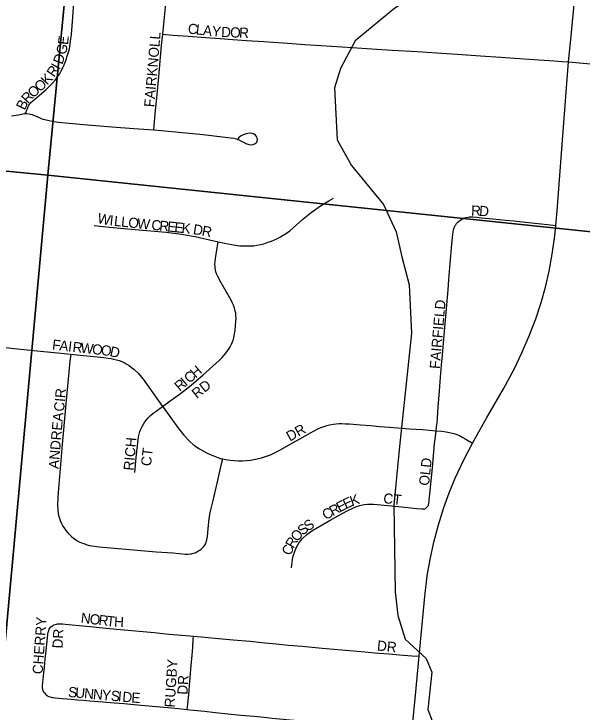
# Model space of a CAD drawing. Extents: x 1410790 to 1770854, y 448063 to 770588.
# Drawn here: x 1528714 to 1531514, y 638002 to 641443 of the extents above; entities that cross this region are included whole.
import ezdxf

# ---------------------------------------------------------------- set-up
doc = ezdxf.new("R2010")
doc.units = 0
for name, color, linetype in [('GM_X_City_Street', 7, 'Continuous'), ('GM_X_City_Street_Text', 7, 'Continuous'), ('GM_X_Minor_River', 7, 'Continuous'), ('GM_X_Section', 7, 'Continuous')]:
    doc.layers.add(name, color=color, linetype=linetype)

msp = doc.modelspace()

# ---------------------------------------------------------------- linework, layer by layer
at = {"layer": 'GM_X_City_Street'}
for points in [[(1529447, 641342.3), (1529453.9, 641411), (1529466.7, 641543), (1529478.5, 641664.9), (1529487.8, 641760.1), (1529496.1, 641838.6), (1529503.1, 641905.1), (1529505.9, 641930.7)], [(1531447.5, 641206.7), (1531458.2, 641317.1), (1531501.8, 641770.6), (1531503.5, 641788.8)], [(1528769.1, 640951.3), (1528771.8, 640957.7), (1528778.2, 640973.7), (1528781.4, 640981.5), (1528784.2, 640987), (1528787.4, 640992.6), (1528790.9, 640998.1), (1528794, 641002), (1528797, 641005.7), (1528804.2, 641013), (1528839, 641041.7), (1528871.4, 641069.4), (1528886.3, 641083.5), (1528902.2, 641099.9), (1528916.2, 641116.1), (1528924.5, 641127.1), (1528937.7, 641146.6), (1528946.9, 641162.8), (1528954.6, 641177.7), (1528967.4, 641207.8), (1528979.9, 641245.1), (1528985, 641264), (1528988.4, 641280), (1528993, 641308.5), (1528997, 641341.7), (1529001.6, 641404.6), (1529011.2, 641519.1)], [(1529402.4, 640871), (1529410.1, 640950.2), (1529419.4, 641045.8), (1529429.8, 641152.7), (1529441.6, 641286.9), (1529447, 641342.3)], [(1529447, 641342.3), (1529462.7, 641341), (1529497.9, 641338.3), (1529572.7, 641332.5), (1529659.9, 641326), (1529729.4, 641320.9), (1529792.6, 641316.5), (1529860.5, 641311.8), (1529945.8, 641306), (1530040.6, 641299.5), (1530147.6, 641292.4), (1530279.7, 641283.5), (1530380.3, 641277.1), (1530477.3, 641271), (1530577.5, 641264.6), (1530702, 641257.6), (1530823.1, 641250.1), (1530898.3, 641244.6), (1531013.9, 641236.7), (1531114.4, 641229.9), (1531205.9, 641223.2), (1531300.7, 641216.7), (1531353.9, 641213.1), (1531417, 641208.7), (1531447.5, 641206.7)], [(1531384.6, 640400.6), (1531392, 640472.9), (1531419.8, 640841.5), (1531447.5, 641206.7)], [(1531447.5, 641206.7), (1531665.5, 641186.3), (1531729.4, 641181.5), (1531805, 641175.6), (1531864, 641170.8), (1531910.1, 641167.7)], [(1528701.7, 640940.3), (1528736.1, 640946.1), (1528756.5, 640950.2), (1528769.1, 640951.3)], [(1528769.1, 640951.3), (1528776.8, 640952), (1528789.1, 640950.2), (1528801.3, 640947.3), (1528831, 640935.1), (1528851, 640926.5), (1528871.7, 640920.5), (1528901.4, 640914.7), (1528932.3, 640910), (1529004.4, 640902.9), (1529056.1, 640898.2), (1529196.1, 640886.7), (1529304.4, 640878.5), (1529402.4, 640871)], [(1529402.4, 640871), (1529441.2, 640867.5), (1529526.4, 640859.6), (1529645.6, 640847.7), (1529742.2, 640837.2), (1529780.7, 640832.6), (1529796.9, 640829.7), (1529809.2, 640826.8), (1529822, 640822.7), (1529841.2, 640811.6), (1529856.9, 640804.1), (1529872, 640798.5), (1529883.8, 640797.2), (1529892.3, 640798.5), (1529900.2, 640801.8), (1529906.9, 640806.9), (1529910.4, 640811.2), (1529912.9, 640816), (1529914.3, 640823.9), (1529913, 640831.9), (1529909.3, 640839.3), (1529903.8, 640845.6), (1529897.1, 640850.7), (1529887.2, 640854.1), (1529874.4, 640854.7), (1529858.7, 640851.8), (1529844.1, 640846.6), (1529833.7, 640841.3), (1529824.3, 640834.9), (1529816.8, 640827.4)], [(1529720.9, 640319.6), (1529751, 640312.7), (1529805.8, 640302.6), (1529825.6, 640300.4), (1529845, 640299.3), (1529881, 640299.3), (1529895.7, 640300.4), (1529910.3, 640302.5), (1529929.2, 640306.3), (1529945.5, 640310.5), (1529962.7, 640315.5), (1529982.9, 640322.6), (1529998.1, 640328.7), (1530013, 640335.6), (1530027.9, 640343.5), (1530041.5, 640351.7), (1530057.1, 640361.9), (1530072.9, 640374.4), (1530137.6, 640431.5), (1530178.5, 640464.5), (1530224.2, 640496.3), (1530266.1, 640521.9), (1530289.3, 640534)], [(1530794.6, 639388.6), (1530797.1, 639407.9), (1530799.3, 639427.7), (1530801.3, 639450.1), (1530805.4, 639506.5), (1530811, 639583.7), (1530816.9, 639652), (1530822.1, 639712.5), (1530826.4, 639763.2), (1530837, 639896.9), (1530845.7, 639991.5), (1530853.5, 640082.7), (1530857.9, 640134.1), (1530864.7, 640212.6), (1530872.6, 640308.3), (1530875.9, 640342.9), (1530877.5, 640356.3), (1530879.2, 640368.3), (1530881.1, 640378.3), (1530883.9, 640388), (1530886.2, 640393.6), (1530889.3, 640399.4), (1530892.3, 640404.1), (1530896, 640409.2), (1530902.6, 640416.7), (1530910, 640423), (1530915.4, 640427.1), (1530921.2, 640430.8), (1530927.1, 640434), (1530935.3, 640437.2), (1530943.2, 640439.4), (1530952.6, 640441.2), (1530959.9, 640442.1), (1530966.5, 640442.4), (1530976.2, 640442.2), (1530995.1, 640440.8), (1531019.3, 640438.1), (1531074.3, 640432.8), (1531136.9, 640426.7), (1531177.8, 640422.4), (1531220.8, 640417.9), (1531282.3, 640411.4), (1531344.4, 640404.8), (1531384.6, 640400.6)], [(1529108.9, 640399.5), (1529152.7, 640395.1), (1529184.4, 640392), (1529311, 640379.6), (1529464.6, 640366.7), (1529539.3, 640357), (1529607.1, 640345.4), (1529720.9, 640319.6)], [(1530974.5, 639327.7), (1531043.8, 639450), (1531126.9, 639594.9), (1531179.6, 639692.7), (1531217.9, 639771.8), (1531253.9, 639855.5), (1531286, 639940.8), (1531312.4, 640021.2), (1531333.3, 640096.5), (1531351.5, 640175.7), (1531366.8, 640259), (1531379.4, 640349.3), (1531384.6, 640400.6)], [(1529446.2, 639508.8), (1529476.5, 639530.6), (1529535.1, 639572.7), (1529587.5, 639612.6), (1529647, 639664.4), (1529724.8, 639735), (1529740, 639749.5), (1529748.2, 639758.7), (1529758, 639770.6), (1529766.7, 639782.3), (1529774.5, 639793.9), (1529780.9, 639805.1), (1529786.2, 639815.5), (1529790.8, 639826.5), (1529795.1, 639839.1), (1529797.7, 639848.9), (1529801.3, 639866.3), (1529803.5, 639881.8), (1529807.9, 639927.9), (1529808.3, 639942.8), (1529807.7, 639955.8), (1529806.6, 639967.5), (1529804.6, 639978.1), (1529800.2, 639994.1), (1529795.7, 640007), (1529791.4, 640017.9), (1529784.9, 640031.5), (1529735.3, 640116.8), (1529718.5, 640148.1), (1529714.5, 640157.9), (1529709.6, 640171.9), (1529707.3, 640181.7), (1529705.7, 640190.5), (1529704.9, 640200.4), (1529704.4, 640209.4), (1529704.9, 640223.2), (1529706.4, 640238.2), (1529715.6, 640289.9), (1529720.9, 640319.6)], [(1528591.6, 639806.6), (1528621.3, 639803.4), (1528640.8, 639801.3), (1528745.4, 639790.9), (1528993.2, 639766.4)], [(1528993.2, 639766.4), (1528989.7, 639731.5), (1528984.4, 639679.4), (1528967.6, 639503.1), (1528950.8, 639320.3), (1528931.7, 639085), (1528928.6, 639026.1), (1528929.6, 638996.6), (1528931.7, 638981.7), (1528933.8, 638970.7), (1528937.6, 638957.1), (1528941.7, 638945.7), (1528947.7, 638932.1), (1528954.3, 638919.1), (1528962.2, 638906.7), (1528968.8, 638897.2), (1528978.6, 638885.1), (1528988.3, 638875), (1528999.5, 638865), (1529011.8, 638855.3), (1529024.1, 638847.1), (1529034.9, 638841.1), (1529046.1, 638836.6), (1529057.7, 638832.2), (1529069.6, 638828.1), (1529085.1, 638823.8), (1529110.3, 638819.9), (1529133.9, 638817.2), (1529414.8, 638792.3), (1529496.5, 638786.1), (1529559.6, 638780.4), (1529570.9, 638780.8), (1529582.6, 638781.7), (1529589.4, 638782.6), (1529598, 638784.5), (1529606.9, 638787.6), (1529615.5, 638791.6), (1529623.7, 638796.2), (1529629.3, 638799.6), (1529637.3, 638805.7), (1529644.4, 638812.4), (1529649.5, 638818.4), (1529654.5, 638824.8), (1529658.8, 638832.5), (1529661.8, 638840.1), (1529664.7, 638850.9), (1529667, 638865.9), (1529671.3, 638906.1), (1529676.3, 638954.2), (1529679.7, 638976.1), (1529683, 638992.8), (1529689.2, 639019.2), (1529695.4, 639044.4), (1529717.7, 639136.9), (1529737.3, 639225.5), (1529742.6, 639249.5)], [(1528993.2, 639766.4), (1529006.6, 639765.1), (1529156.5, 639749.3), (1529178.7, 639746.7), (1529192.5, 639744.5), (1529204.7, 639741.8), (1529219, 639738.3), (1529232.6, 639734.2), (1529245.4, 639729.4), (1529256.2, 639724.3), (1529267.3, 639718.2), (1529281.2, 639709.8), (1529293.4, 639701), (1529304.2, 639692.4), (1529327.5, 639670.1), (1529350.5, 639642.9), (1529446.2, 639508.8)], [(1529310.3, 639182.4), (1529316.3, 639256.1), (1529325.2, 639343.8), (1529327.7, 639359.3), (1529330.4, 639372.1), (1529334.2, 639384.6), (1529338.6, 639396.1), (1529345.1, 639409.4), (1529351.9, 639421.6), (1529359.2, 639433.1), (1529366.7, 639442.3), (1529375.4, 639452.5), (1529386.4, 639463.3), (1529400.1, 639475.4), (1529414.2, 639485.8), (1529446.2, 639508.8)], [(1529446.2, 639508.8), (1529449.4, 639504.2), (1529524, 639400.1), (1529550.8, 639366.4), (1529578.3, 639337.5), (1529601, 639317.9), (1529628.4, 639299), (1529666.5, 639278.7), (1529705.9, 639261.3), (1529722.8, 639255.3), (1529737.5, 639250.8), (1529742.6, 639249.5)], [(1529742.6, 639249.5), (1529749.9, 639247.8), (1529766.9, 639244.6), (1529781.7, 639242.9), (1529800, 639241.3), (1529819, 639240.5), (1529839.8, 639240.9), (1529860.4, 639241.9), (1529879.5, 639243.9), (1529896, 639246.4), (1529912.2, 639249.8), (1529933.7, 639254.7), (1529953.9, 639260.9), (1529978.9, 639270.5), (1530017.2, 639289.8), (1530174.8, 639378), (1530212.1, 639397.6), (1530226.5, 639403.8), (1530242.1, 639409.6), (1530256.1, 639413.9), (1530270, 639417.4), (1530286.5, 639420.4), (1530301.7, 639422.5), (1530316.6, 639423.5), (1530330.5, 639423.9), (1530348.1, 639423.4), (1530368.5, 639422.6), (1530421.3, 639418.5), (1530473.5, 639413.7), (1530516, 639409.9), (1530565.1, 639405.8), (1530604.3, 639402.5), (1530663.3, 639398.8), (1530728.8, 639394.1), (1530760.4, 639391.7), (1530794.6, 639388.6)], [(1530751.3, 639013.5), (1530753.4, 639016.5), (1530754.9, 639019), (1530756.5, 639022.1), (1530757.6, 639026.1), (1530758.7, 639030.7), (1530760.2, 639039.4), (1530761.2, 639047.8), (1530764.1, 639077.5), (1530776.6, 639205.6), (1530787.4, 639326.4), (1530791.1, 639360.7), (1530794.6, 639388.6)], [(1530794.6, 639388.6), (1530823.1, 639385.9), (1530844.2, 639383.2), (1530861.5, 639380.1), (1530876.3, 639377.2), (1530889.4, 639372.8), (1530910.1, 639364.4), (1530927.3, 639355.9), (1530937.9, 639349.5), (1530974.5, 639327.7)], [(1530711.3, 638277.1), (1530739, 638571.7), (1530751.5, 638673.2), (1530765.5, 638754.7), (1530784, 638838.7), (1530806.9, 638924.9), (1530833.3, 639010.1), (1530858.9, 639081.8), (1530889.2, 639155.3), (1530929.8, 639242), (1530972.4, 639324), (1530974.5, 639327.7)], [(1530082.2, 638713.7), (1530088.9, 638765.5), (1530096.2, 638790.6), (1530106.7, 638814.7), (1530120.3, 638837.1), (1530136.7, 638857.5), (1530158, 638878), (1530181.7, 638895.6), (1530272.3, 638948.5), (1530353.1, 638992.4), (1530394.5, 639012.2), (1530407.6, 639017.3), (1530419.3, 639020.6), (1530431.6, 639023.2), (1530441.9, 639024.9), (1530456.5, 639026.1), (1530468, 639026.5), (1530486.9, 639026), (1530504.1, 639024.9), (1530608.7, 639014.8), (1530700, 639005.1), (1530723.6, 639003.2), (1530728.7, 639003.1), (1530732, 639003.1), (1530735.6, 639003.6), (1530738.5, 639004.3), (1530742.1, 639005.8), (1530744.3, 639007.3), (1530747.9, 639010.2), (1530751.3, 639013.5)], [(1528890.6, 638415.9), (1528895.2, 638421.5), (1528899.5, 638425.4), (1528905.1, 638429.5), (1528910.5, 638432.3), (1528916.6, 638434.2), (1528922.8, 638435.6), (1528927.7, 638436.4), (1528935, 638437.1), (1528941.6, 638437.4), (1528953.4, 638436.8), (1528966, 638435.7), (1529000.9, 638432.2), (1529034.8, 638428.7), (1529089.3, 638423.1), (1529168.8, 638415), (1529218.6, 638410.6), (1529312.1, 638402.5), (1529368.4, 638397.1), (1529405.6, 638393.7), (1529478.2, 638386.9), (1529580.9, 638377.4), (1529599.2, 638375.8)], [(1528865.2, 638094.8), (1528862.6, 638098.6), (1528860, 638103.1), (1528858, 638107.9), (1528855.8, 638115.5), (1528855, 638119.8), (1528854.5, 638125.9), (1528854.6, 638132.5), (1528858.8, 638178.9), (1528863.6, 638222.9), (1528868, 638262.4), (1528872.9, 638306), (1528878.2, 638367.6), (1528880.4, 638384.3), (1528882.8, 638396.6), (1528884.8, 638403.2), (1528887.6, 638410), (1528890.6, 638415.9)], [(1529568.2, 638014.9), (1529570.8, 638041.1), (1529575.2, 638088.7), (1529581.4, 638155), (1529587.5, 638231.3), (1529591.7, 638283), (1529594.8, 638321.3), (1529597.8, 638359.1), (1529599.2, 638375.8)], [(1529599.2, 638375.8), (1529655.4, 638370.9), (1529722, 638365.2), (1529795, 638358.9), (1529878.4, 638350.8), (1529950.6, 638343.8), (1530005.8, 638338.4), (1530067.1, 638332.5), (1530133.7, 638326.4), (1530233.7, 638317.3), (1530311, 638310.2), (1530367, 638305.1), (1530442.6, 638298.7), (1530511.2, 638292.8), (1530563.4, 638288.4), (1530614.8, 638284), (1530674.5, 638279.7), (1530711.3, 638277.1)], [(1530677.1, 637913.9), (1530679.1, 637934.6), (1530693.2, 638084.8), (1530711.3, 638277.1)], [(1528865.2, 638094.8), (1528868.7, 638090.5), (1528872.7, 638086.8), (1528876.6, 638083.7), (1528881, 638081.1), (1528885.5, 638078.8), (1528890.7, 638077), (1528896.4, 638075.4), (1528901.4, 638074.4), (1528905.9, 638073.7), (1528916.7, 638072.4), (1528953.1, 638069.2), (1528995, 638065.3), (1529026.6, 638062.9), (1529057, 638060.2), (1529087.5, 638057.6), (1529151.6, 638052.2), (1529207.1, 638047.9), (1529256.8, 638043.7), (1529322.2, 638038.1), (1529490.1, 638023.4), (1529524.8, 638019.8), (1529552.1, 638016.7), (1529568.2, 638014.9)], [(1529568.2, 638014.9), (1529597.9, 638011.6), (1529652.5, 638005.9), (1529706.4, 638000.4), (1529767.2, 637994.1), (1529833.5, 637987.6), (1529896.2, 637981.5), (1529947.7, 637976.4), (1529987.2, 637972.5), (1530022.2, 637969.1), (1530075.5, 637964.6), (1530155.9, 637957.9), (1530206.6, 637953.7), (1530265.1, 637948.9), (1530346.6, 637941.8), (1530386.4, 637938.4), (1530453.1, 637932.7), (1530521.5, 637926.8), (1530583.4, 637921.9), (1530625.5, 637918.3), (1530677.1, 637913.9)]]:
    msp.add_lwpolyline(points, dxfattribs=at)
at = {"layer": 'GM_X_Minor_River'}
for points in [[(1530725.3, 644273.4), (1530833.3, 644165), (1530903.2, 644057.3), (1530919.9, 643888.6), (1530881.3, 643660.9), (1530868.5, 643420.7), (1530843, 643050.4), (1530804.7, 642937), (1530717.3, 642772.5), (1530644.7, 642547.5), (1530611.6, 642293.6), (1530645.3, 642176.7), (1530884.7, 641829), (1530870.1, 641699.1), (1530816.6, 641630), (1530765.7, 641587), (1530591.1, 641470.3), (1530395.6, 641310.1), (1530322.7, 641174.2)], [(1530322.7, 641174.2), (1530293.4, 641079), (1530306.5, 640822), (1530378.2, 640696.1), (1530534.8, 640504.2), (1530598.3, 640368.4), (1530626, 640245.5), (1530661.5, 640108.3), (1530672.9, 639869.5), (1530614.2, 639311.3), (1530586.7, 639021.2), (1530592.6, 638593.9), (1530606.4, 638477.3), (1530642.2, 638362.2), (1530746.5, 638265.7), (1530773.3, 638198.9), (1530753.8, 638014.8), (1530774.7, 637958.2)]]:
    msp.add_lwpolyline(points, dxfattribs=at)
at = {"layer": 'GM_X_Section'}
for points in [[(1529389.2, 645957.9), (1528881.3, 640647.9), (1523663.4, 641153), (1524163.6, 646480.2)], [(1534609.1, 645459.7), (1534160.3, 640098.2), (1528881.3, 640647.9), (1529389.2, 645957.9)], [(1528881.3, 640647.9), (1528392.9, 635323.7), (1523175.4, 635852.3), (1523663.4, 641153)], [(1534160.3, 640098.2), (1533718.1, 634783.3), (1528392.9, 635323.7), (1528881.3, 640647.9)]]:
    msp.add_lwpolyline(points, close=True, dxfattribs=at)

# ---------------------------------------------------------------- texts
at = {"layer": 'GM_X_City_Street_Text'}
for s, rotation, p in [('C', 353.869, (1529568.9, 641346.5)), ('L', 353.868, (1529608.3, 641342.2)), ('A', 353.8686, (1529643.3, 641338.5)), ('Y', 354.4904, (1529687.6, 641333.7)), ('D', 357.5215, (1529734.3, 641329.3)), ('O', 358.1801, (1529778.9, 641327.4)), ('R', 358.154, (1529822.8, 641326)), ('E', 83.9816, (1528979.8, 641288.4)), ('FAIRKNOLL', 84.9997, (1529404.5, 640981.5)), ('G', 77.1231, (1528969, 641239.1)), ('D', 69.0402, (1528951, 641190.6)), ('R', 55.4025, (1528911.8, 641127.3)), ('I', 61.0628, (1528937.1, 641164.5)), ('K', 47.9174, (1528877.9, 641089)), ('O', 42.5311, (1528841.9, 641055.7)), ('O', 40.8241, (1528807.4, 641025.8)), ('R', 47.0525, (1528781.4, 640997.8)), ('B', 64.521, (1528766.6, 640965.4)), ('R', 358.3728, (1530966.7, 640448.9)), ('D', 356.2383, (1531005.8, 640447.8)), ('W', 348.3521, (1529121.9, 640413.3)), ('I', 353.7395, (1529183, 640401)), ('L', 353.957, (1529205.1, 640398.6)), ('L', 354.0454, (1529240.1, 640394.9)), ('O', 354.0501, (1529275.2, 640391.2)), ('W', 354.0376, (1529318.9, 640386.6)), ('C', 354.0511, (1529389, 640379.3)), ('R', 354.0393, (1529428.3, 640375.2)), ('E', 354.0339, (1529467.7, 640371.1)), ('E', 354.0339, (1529502.7, 640367.4)), ('K', 354.0561, (1529537.8, 640363.8)), ('D', 350.9796, (1529594, 640357.9)), ('R', 349.302, (1529637, 640351)), ('FAIRFIELD', 85.0621, (1530812.5, 639691.8)), ('F', 353.6764, (1528900.1, 639788.9)), ('A', 353.6831, (1528935.1, 639785)), ('I', 353.6477, (1528978.8, 639780.2)), ('R', 353.6749, (1529000.7, 639777.7)), ('W', 353.6821, (1529040, 639773.4)), ('O', 353.6924, (1529096.9, 639767.1)), ('O', 353.1203, (1529140.5, 639762.3)), ('D', 347.016, (1529182.8, 639757.2)), ('H', 40.6837, (1529608.8, 639645.5)), ('C', 40.1351, (1529578.1, 639619.7)), ('R', 40.1429, (1529531, 639580)), ('I', 40.1414, (1529561.3, 639605.5)), ('RD', 38.6545, (1529615.1, 639544.4)), ('CIR', 85.028, (1528960.1, 639481.2)), ('ANDREA', 85.1584, (1528933.7, 639199.2)), ('DR', 29.3535, (1530073.7, 639334.5)), ('RICH', 84.8053, (1529303.3, 639190.8)), ('CT', 83.6638, (1529388.8, 639212.3)), ('OLD', 84.0932, (1530759.7, 639116.1)), ('E', 28.2573, (1530319.3, 638985.2)), ('E', 25.6853, (1530349.8, 639001.6)), ('K', 19.3612, (1530380.1, 639016.3)), ('CT', 353.6511, (1530532.5, 639032.1)), ('R', 28.531, (1530284.5, 638966.3)), ('C', 28.531, (1530249.7, 638947.4)), ('S', 33.5233, (1530162.8, 638891.5)), ('S', 39.4365, (1530136.7, 638870)), ('O', 50.0377, (1530110.2, 638838)), ('R', 60.219, (1530091.8, 638805.5)), ('C', 68.4489, (1530078.1, 638770.4)), ('CHERRY', 85.9127, (1528854.5, 638187.5)), ('N', 353.2748, (1529041.1, 638442.5)), ('O', 353.2531, (1529084.8, 638437.3)), ('R', 353.272, (1529128.5, 638432.1)), ('T', 353.263, (1529167.8, 638427.5)), ('H', 356.874, (1529206.2, 638423.1)), ('DR', 86.9827, (1528952.6, 638314.8)), ('DR', 353.994, (1530501.7, 638306.1)), ('RUGBY', 86.4961, (1529505.6, 638023.7)), ('DR', 86.989, (1529568.7, 638086.7)), ('S', 354.9119, (1528978.9, 638077.3)), ('U', 354.9006, (1529014, 638074.2)), ('N', 354.8963, (1529057.8, 638070.3)), ('N', 354.9023, (1529101.6, 638066.4)), ('Y', 354.9023, (1529145.4, 638062.5)), ('S', 354.9025, (1529189.3, 638058.6)), ('I', 354.8788, (1529224.3, 638055.5)), ('D', 354.9023, (1529246.2, 638053.5)), ('E', 355.7205, (1529290.8, 638049.5))]:
    msp.add_text(s, height=50, rotation=rotation, dxfattribs=at).set_placement(p)

doc.saveas('drawing.dxf')
